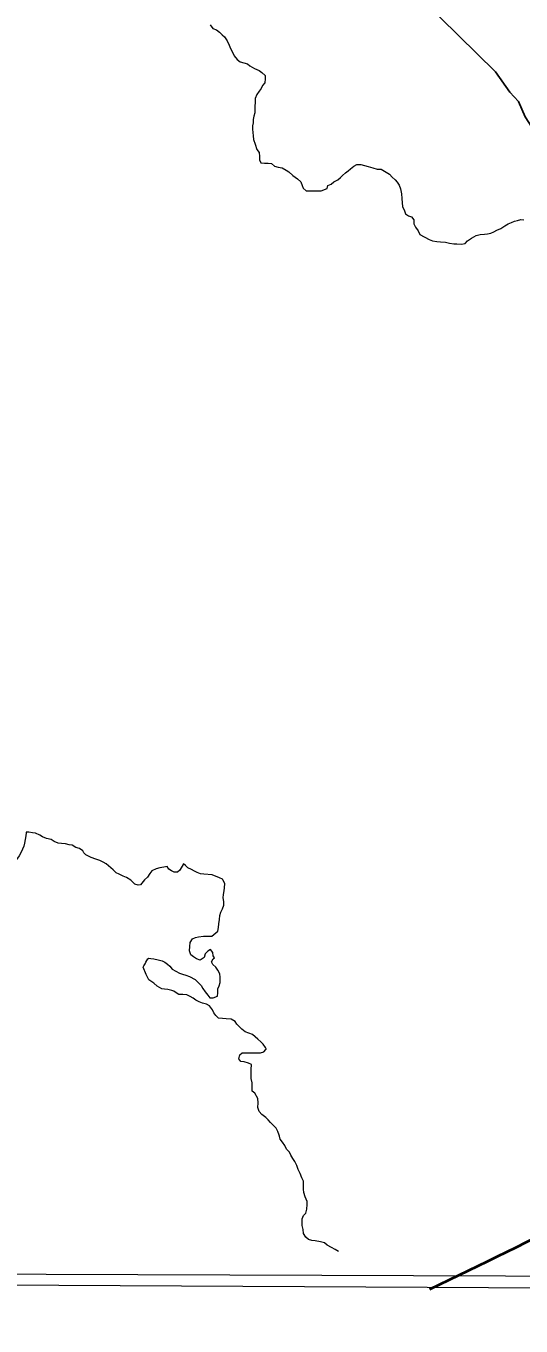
# Model space of a CAD drawing. Extents: x -1643653 to 4543381, y 1624270 to 13878484.
# Drawn here: x 614885 to 616481, y 8898641 to 8902830 of the extents above; entities that cross this region are included whole.
import ezdxf

# ---------------------------------------------------------------- set-up
doc = ezdxf.new("R2010")
doc.units = 0
doc.header["$LTSCALE"] = 160
doc.layers.add('6', color=7, linetype='Continuous', lineweight=13)
doc.layers.add('60', color=7, linetype='Continuous', lineweight=13)

msp = doc.modelspace()

# ---------------------------------------------------------------- linework, layer by layer
at = {"layer": '6'}
msp.add_lwpolyline([(618535.2, 8909853.3), (607574.3, 8909890.7), (607543.3, 8898835.3), (618504.2, 8898795.8)], close=True, dxfattribs=at)
at = {"layer": '6', "lineweight": 25}
msp.add_lwpolyline([(616044.3, 8903031.2), (616338.7, 8902741.3), (616398.6, 8902682.1), (616445.2, 8902616.8), (616473.6, 8902587.2), (616494.9, 8902537.3), (616516.1, 8902503.6), (616535.3, 8902462.8), (616575.3, 8902420.1)], dxfattribs=at)
at = {"layer": '6'}
for points in [[(615478.8, 8902833.7), (615487.8, 8902821.5), (615499, 8902817.3), (615509.1, 8902810.1), (615517.2, 8902801.9), (615525.3, 8902794.7), (615533.3, 8902782.5), (615540.4, 8902768.2), (615544.4, 8902757.9), (615552.4, 8902743.6), (615556.4, 8902733.4), (615565.5, 8902722.2), (615575.6, 8902715), (615587.8, 8902710.8), (615598.9, 8902707.7), (615607, 8902701.5), (615622.2, 8902693.3), (615636.4, 8902687.1), (615645.5, 8902679.9), (615656.7, 8902670.7), (615656.6, 8902659.5), (615655.5, 8902647.2), (615647.3, 8902638.1), (615643.2, 8902629), (615637, 8902619.9), (615629.8, 8902609.7), (615623.6, 8902596.5), (615623.5, 8902585.3), (615623.4, 8902570), (615623.3, 8902559.8), (615623.3, 8902549.7), (615620.2, 8902539.5), (615618.1, 8902528.3), (615618, 8902518.1), (615615.9, 8902507.9), (615615.8, 8902497.8), (615616.7, 8902486.5), (615617.7, 8902476.3), (615618.6, 8902464.1), (615623.6, 8902448.8), (615629.6, 8902432.5), (615636.6, 8902422.2), (615637.6, 8902409), (615638.5, 8902398.8), (615642.5, 8902389.6), (615653.7, 8902388.5), (615665.9, 8902388.4), (615677.1, 8902387.3), (615686.2, 8902378.1), (615698.4, 8902375), (615710.6, 8902372.9), (615723.7, 8902365.7), (615732.8, 8902360.5), (615746, 8902348.2), (615760.2, 8902337.9), (615771.3, 8902327.7), (615775.3, 8902316.4), (615779.3, 8902307.3), (615788.4, 8902299.1), (615800.6, 8902299), (615811.8, 8902298.9), (615825, 8902298.8), (615837.2, 8902298.8)], [(615837.2, 8902298.8), (615856, 8902306.1), (615858.1, 8902316.3), (615869.3, 8902320.3), (615877.5, 8902327.4), (615890.8, 8902334.4), (615898.9, 8902341.5), (615906.1, 8902348.6), (615915.3, 8902356.7), (615923.5, 8902362.8), (615931.7, 8902369.8), (615941.9, 8902377.9), (615952.1, 8902384), (615964.3, 8902383.9), (615976.5, 8902380.8), (615988.7, 8902377.6)], [(615988.7, 8902377.6), (616003.4, 8902372.8), (616017.6, 8902368.7), (616029.8, 8902368.6), (616046, 8902359.3), (616057.2, 8902352.1), (616066.2, 8902342.9), (616075.3, 8902334.7), (616081.4, 8902326.5), (616088.5, 8902317.3), (616092.4, 8902305), (616095.4, 8902289.7), (616097.3, 8902274.4), (616098.2, 8902260.2), (616099.2, 8902247.9), (616105.2, 8902234.7), (616109.2, 8902224.4), (616118.3, 8902218.3), (616128.4, 8902215.2), (616135.5, 8902205.9), (616135.4, 8902192.7), (616141.4, 8902181.5), (616149.5, 8902170.2), (616155.5, 8902157.9), (616184.9, 8902142.5), (616196.1, 8902138.3), (616210.3, 8902135.2), (616221.5, 8902135.1), (616237.7, 8902134), (616250.9, 8902130.8), (616264.2, 8902127.7), (616274.3, 8902127.6), (616289.6, 8902127.5), (616300.8, 8902129.5), (616309, 8902137.6), (616321.2, 8902146.7), (616336.6, 8902154.7), (616349.8, 8902158.7), (616363, 8902159.7), (616373.2, 8902160.6), (616383.4, 8902162.6), (616393.6, 8902166.6), (616402.8, 8902172.7), (616416.1, 8902177.7), (616429.3, 8902185.7), (616439.6, 8902192.8), (616450.8, 8902196.8), (616460, 8902200.8), (616470.2, 8902203.8), (616480.3, 8902206.8), (616490.5, 8902205.7)], [(614885.7, 8900232.8), (614885.7, 8900230.9), (614884.6, 8900220.8), (614882.5, 8900208.6), (614880.4, 8900197.4), (614878.3, 8900187.2), (614874.1, 8900178.1), (614867.9, 8900165.9), (614862.8, 8900156.8), (614854.6, 8900144.6), (614847.4, 8900137.5), (614839.2, 8900130.4), (614831, 8900123.3), (614819.8, 8900119.3), (614814.8, 8900130.6), (614807.7, 8900137.8), (614794.5, 8900138.8), (614787.3, 8900127.7), (614783.2, 8900116.5), (614772, 8900112.5), (614762.4, 8900110.6), (614761.4, 8900112.2)], [(614976, 8900202.9), (614965.9, 8900209.1), (614951.7, 8900212.2), (614938.5, 8900217.4), (614929.4, 8900222.5), (614916.2, 8900229.7), (614906, 8900230.8), (614893.8, 8900232.9), (614885.7, 8900233), (614885.7, 8900232.8)], [(615392.8, 8900130.4), (615380.6, 8900110.6), (615373.5, 8900103.5), (615363.3, 8900103.6), (615354.2, 8900107.7), (615345.1, 8900112.9), (615340, 8900122.1), (615329.8, 8900120.1), (615316.6, 8900118.1), (615304.4, 8900114.1), (615291.1, 8900108.1), (615283.9, 8900099), (615276.7, 8900087.8), (615267.5, 8900078.7), (615254.8, 8900063.1), (615246.8, 8900062.3), (615235.7, 8900065.5), (615222.8, 8900078), (615209.6, 8900086.2), (615198.4, 8900090.4), (615185.3, 8900097.6), (615176.1, 8900101.7), (615166, 8900110.9), (615159, 8900118.1), (615143.8, 8900130.4), (615133.7, 8900135.6), (615123.5, 8900141.8), (615110.3, 8900145.6), (615095.2, 8900150.4), (615078.5, 8900159.2), (615071.3, 8900166.3), (615068.1, 8900172.7), (615057.7, 8900179.9), (615045.5, 8900183), (615034.4, 8900190.2), (615024.2, 8900191.3), (615012, 8900195.4), (614999.8, 8900196.5), (614988.7, 8900197.6), (614976, 8900202.9)], [(615484.3, 8899897.5), (615503.3, 8899913.7), (615505.4, 8899925.9), (615506.5, 8899937.1), (615508.6, 8899951.4), (615509.7, 8899963.6), (615512.8, 8899974.8), (615519, 8899985.9), (615523.2, 8899997.1), (615523.2, 8900009.4), (615520.3, 8900020.6), (615521.4, 8900031.8), (615524.5, 8900043), (615525.6, 8900053.2), (615526.7, 8900067.4), (615519.9, 8900079.1), (615518.3, 8900080.7), (615508.8, 8900085.4), (615484.9, 8900095), (615458.8, 8900097.4), (615447.6, 8900098.5), (615437.4, 8900102.6), (615428.3, 8900106.8), (615418.2, 8900111.9), (615407, 8900118.1), (615398.9, 8900125.3), (615392.8, 8900130.4)], [(615492.5, 8899827.7), (615489, 8899834.3), (615488, 8899844.5), (615480, 8899854.7), (615471.8, 8899848.7), (615462.6, 8899840.6), (615459.4, 8899828.4), (615446.2, 8899820.3), (615435, 8899824.4), (615424.9, 8899830.6), (615416.8, 8899837.8), (615412.8, 8899850.1), (615412.9, 8899864.3), (615414, 8899877.5), (615422.2, 8899888.7), (615431.4, 8899892.7), (615441.6, 8899895.7), (615456.9, 8899897.6), (615471.1, 8899897.6), (615484.3, 8899897.5)], [(615262.7, 8899797.4), (615265.3, 8899802.4), (615269, 8899808.5), (615271.6, 8899814), (615274.2, 8899819.1), (615278.4, 8899824.1), (615281.2, 8899827)], [(615281.2, 8899827), (615287.5, 8899825.4), (615297.7, 8899824.3), (615310.9, 8899821.2), (615324.1, 8899818), (615333.2, 8899813.9), (615341.3, 8899807.7), (615348.4, 8899800.6), (615356.5, 8899791.3), (615368.6, 8899785.2), (615379.7, 8899777.9), (615389.9, 8899774.8), (615400, 8899771.7), (615412.2, 8899767.6), (615430.5, 8899758.3), (615440.6, 8899748), (615449.6, 8899738.8), (615455.7, 8899728.6), (615462.7, 8899718.3), (615471.8, 8899707.1), (615477.8, 8899698.9), (615489, 8899698.8), (615502.3, 8899703.8), (615503.4, 8899715), (615503.5, 8899728.3), (615507.6, 8899737.4), (615510.7, 8899748.6), (615510.8, 8899764.9), (615509.9, 8899776.1), (615503.9, 8899788.4), (615496.8, 8899797.6), (615487.8, 8899805.8), (615483.7, 8899815), (615488.9, 8899824.1), (615492.5, 8899827.7)], [(615659.2, 8899534.8), (615657.8, 8899538.6), (615649.8, 8899549.8), (615642.7, 8899557), (615632.6, 8899565.2), (615624.5, 8899573.4), (615615.4, 8899580.6), (615603.2, 8899584.8), (615592.1, 8899588.9), (615581, 8899598.2), (615573.9, 8899605.3), (615564.8, 8899613.5), (615559.8, 8899622.7), (615546.6, 8899629.9), (615530.3, 8899631.1), (615519.2, 8899632.2), (615505.9, 8899633.3), (615496.8, 8899641.5), (615490.8, 8899650.7), (615486.8, 8899659.9), (615476.7, 8899673.2), (615466.6, 8899678.3), (615454.4, 8899681.4), (615443.2, 8899685.6), (615433.1, 8899690.8), (615424, 8899697.9), (615414.9, 8899703.1), (615403.8, 8899708.2), (615390.5, 8899709.3), (615378.3, 8899709.4), (615369.2, 8899714.6), (615361.3, 8899719.8), (615355.4, 8899722), (615342.5, 8899725.2), (615332.2, 8899726.9), (615322.6, 8899727.9), (615307.5, 8899736.6), (615297.8, 8899746.3), (615281.1, 8899757.1), (615273, 8899773.8), (615262.7, 8899797.4)], [(615701.6, 8899256.2), (615697.6, 8899268.4), (615691.6, 8899278.7), (615684.5, 8899286.9), (615673.4, 8899297.1), (615666.3, 8899305.3), (615658.3, 8899313.5), (615645.1, 8899322.8), (615637.1, 8899333), (615633.1, 8899345.2), (615633.2, 8899360.5), (615632.3, 8899374.8), (615623.2, 8899391.1), (615614.1, 8899398.3), (615614.2, 8899413.6), (615614.3, 8899424.8), (615611.4, 8899439.1), (615611.5, 8899453.3), (615611.6, 8899467.6), (615611.7, 8899483.9), (615602.6, 8899488), (615588.3, 8899492.2), (615578.2, 8899493.3), (615571.1, 8899502.5), (615574.3, 8899514.7), (615582.5, 8899521.8), (615593.6, 8899521.7), (615608.9, 8899521.6), (615620.1, 8899521.5), (615631.3, 8899521.4), (615641.4, 8899521.4), (615651.6, 8899524.4), (615658.8, 8899532.5), (615659.3, 8899533.4), (615659.2, 8899534.8)], [(615893.2, 8898881.2), (615882.1, 8898888.4), (615869.9, 8898894.6), (615856.7, 8898901.8), (615847.6, 8898909), (615834.4, 8898912.2), (615817.2, 8898916.3), (615807, 8898917.4), (615795.8, 8898920.5), (615787.8, 8898927.7), (615779.7, 8898940), (615778.8, 8898952.2), (615775.8, 8898965.5), (615775.9, 8898975.7), (615776, 8898986.9), (615780.1, 8898997), (615787.3, 8899005.1), (615790.4, 8899018.3), (615791.6, 8899032.6), (615791.6, 8899042.8), (615785.6, 8899058.1), (615780.6, 8899071.4), (615779.7, 8899082.6), (615779.8, 8899095.8), (615779.9, 8899108), (615774.9, 8899119.3), (615768.9, 8899132.6), (615762.9, 8899145.8), (615757.9, 8899158.1), (615751.8, 8899171.4), (615745.8, 8899180.6), (615738.8, 8899191.8), (615734.8, 8899201), (615724.7, 8899211.2), (615719.7, 8899223.5), (615712.6, 8899233.7), (615704.6, 8899242.9), (615702.4, 8899252.9), (615701.6, 8899256.2)], [(574695.3, 8898953.2), (596544.3, 8898870.4), (626625.7, 8898710.8)]]:
    msp.add_lwpolyline(points, dxfattribs=at)
at = {"layer": '6', "lineweight": 40}
msp.add_spline([(616186.7, 8898760.2), (616684.4, 8899006.3), (616785.1, 8899051), (616869, 8899062.2), (616986.5, 8899062.2), (617081.5, 8899090.2), (617148.7, 8899157.3), (617221.3, 8899297.1), (617254.9, 8899358.6), (617305.2, 8899392.2), (617389.1, 8899526.4), (617529, 8899738.9), (617601.7, 8899834), (617685.6, 8899990.6), (617752.7, 8900091.3), (617853.4, 8900164), (618004.4, 8900197.6), (618194.5, 8900231.1), (618356.7, 8900225.5), (618479.8, 8900219.9), (618614, 8900152.8), (618703.5, 8900119.2), (618748.2, 8900113.7), (618832.1, 8900175.2), (618910.4, 8900231.1), (618977.5, 8900225.5), (619067, 8900203.2), (619100.6, 8900214.3), (619117.4, 8900253.5), (619106.2, 8900320.6), (619117.4, 8900421.3), (619106.2, 8900516.3), (619078.2, 8900566.7), (619095, 8900611.4), (619145.3, 8900723.3), (619229.2, 8900868.7), (619307.5, 8900958.2), (619380.2, 8901019.7), (619512.8, 8901031.2), (619643.1, 8901014.1), (619824.8, 8900993.8)], degree=3, dxfattribs=at)
at = {"layer": '60', "lineweight": 25}
msp.add_spline([(814781, 9009175.5), (814787.2, 9009173.4), (814796.9, 9009173.4), (814799.4, 9009172.4), (814805.1, 9009174.5), (814805.6, 9009176.5), (814811.7, 9009179.5), (814811.7, 9009179.5), (814801.5, 9009181), (814790.7, 9009181.5), (814784.1, 9009183.1), (814777.4, 9009185.1), (814778.4, 9009175.5)], degree=3, dxfattribs=at)

doc.saveas('drawing.dxf')
